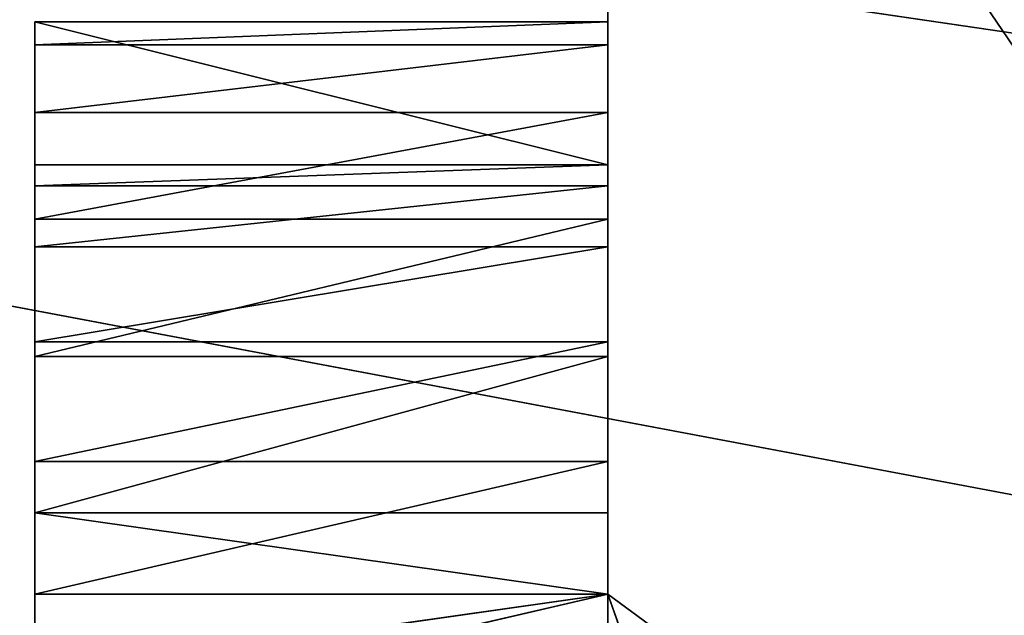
# Model space of a CAD drawing. Header units: millimetres. Extents: x 237 to 401, y 0 to 141.
# Tile 334 of 656: x 310.8 to 314.23, y 131.73 to 133.82. Entities that reach past the tile are written whole.
import ezdxf

# ---------------------------------------------------------------- set-up
doc = ezdxf.new("R2010")
doc.units = ezdxf.units.MM
doc.header["$LTSCALE"] = 25.4
doc.layers.get('0').update_dxf_attribs({"true_color": 0xff5454})

# ---------------------------------------------------------------- blocks, each defined once
blk = doc.blocks.new('VELERO-I-8042-8043.STL')
at = {"color": 250, "true_color": 0x282828}
for p, q in [((74.8459, 51.0812, 8.6194), (76.8459, 51.1016, 8.904)), ((74.8459, 51.0812, 8.6194), (76.8459, 51.1016, 8.904)), ((74.8459, 51.0812, 9.1886), (76.8459, 51.1016, 8.904)), ((74.8459, 51.0812, 9.1886), (76.8459, 51.1016, 8.904)), ((74.8459, 50.5282, 8.4405), (74.8459, 51.0812, 8.6194)), ((74.8459, 51.0812, 8.6194), (74.8459, 50.9208, 8.0732)), ((74.8459, 50.5282, 8.4405), (74.8459, 51.0812, 8.6194)), ((74.8459, 50.6016, 8.904), (74.8459, 51.0812, 8.6194)), ((74.8459, 51.0812, 9.1886), (74.8459, 50.6016, 8.904)), ((74.8459, 51.0812, 9.1886), (74.8459, 50.6016, 8.904)), ((74.8459, 51.0812, 9.1886), (74.8459, 51.0812, 8.6194)), ((74.8459, 50.6016, 8.904), (74.8459, 51.0812, 8.6194)), ((74.8459, 51.0812, 8.6194), (74.8459, 50.9208, 8.0732)), ((74.8459, 51.0812, 8.6194), (76.8459, 50.9208, 8.0732)), ((74.8459, 51.0812, 8.6194), (76.8459, 50.9208, 8.0732)), ((74.8459, 51.0812, 8.6194), (76.8459, 51.0812, 8.6194)), ((74.8459, 51.0812, 8.6194), (76.8459, 51.0812, 8.6194)), ((74.8459, 51.0812, 9.1886), (74.8459, 51.0812, 8.6194)), ((76.8459, 51.1016, 8.904), (76.8459, 51.0812, 9.1886)), ((76.8459, 51.1016, 12.904), (76.8459, 51.1016, 8.904)), ((76.8459, 49.665, 6.985), (76.8459, 51.1016, 4.904)), ((76.8459, 51.1016, 4.904), (76.8459, 49.1016, 6.904)), ((76.8459, 49.665, 6.985), (76.8459, 51.1016, 4.904)), ((76.8459, 50.1828, 7.2215), (76.8459, 51.1016, 4.904)), ((76.8459, 50.1828, 7.2215), (76.8459, 51.1016, 4.904)), ((76.8459, 50.6131, 7.5943), (76.8459, 51.1016, 4.904)), ((76.8459, 50.9208, 8.0732), (76.8459, 51.1016, 4.904)), ((76.8459, 50.6131, 7.5943), (76.8459, 51.1016, 4.904)), ((76.8459, 50.9208, 8.0732), (76.8459, 51.1016, 4.904)), ((76.8459, 51.0812, 8.6194), (76.8459, 51.1016, 4.904)), ((76.8459, 51.0812, 8.6194), (76.8459, 51.1016, 4.904)), ((76.8459, 51.0812, 8.6194), (76.8459, 51.1016, 8.904)), ((76.8459, 51.1016, 8.904), (76.8459, 51.1016, 4.904)), ((76.8459, 51.1016, 4.904), (76.8459, 49.1016, 6.904)), ((76.8459, 51.1016, 4.904), (76.8459, 46.1016, 6.904)), ((76.8459, 51.1016, 4.904), (76.8459, 46.1016, 6.904)), ((78.28, 51.1016, 12.904), (76.8459, 51.1016, 8.904)), ((76.8459, 51.1016, 12.904), (76.8459, 51.1016, 8.904)), ((78.28, 51.1016, 12.904), (76.8459, 51.1016, 8.904)), ((82.2765, 51.1016, 12.904), (76.8459, 51.1016, 8.904)), ((82.2765, 51.1016, 12.904), (76.8459, 51.1016, 8.904)), ((82.2765, 51.1016, 12.904), (76.8459, 51.1016, 4.904)), ((76.8459, 51.1016, 8.904), (76.8459, 51.1016, 4.904)), ((82.2765, 51.1016, 12.904), (76.8459, 51.1016, 4.904)), ((76.8459, 51.0812, 8.6194), (76.8459, 51.1016, 8.904)), ((76.8459, 51.1016, 8.904), (76.8459, 51.0812, 9.1886)), ((76.8459, 50.9208, 8.0732), (76.8459, 51.0812, 8.6194)), ((76.8459, 50.9208, 8.0732), (76.8459, 51.0812, 8.6194)), ((74.8459, 50.3151, 8.0223), (74.8459, 50.9208, 8.0732)), ((74.8459, 50.9208, 8.0732), (74.8459, 50.6131, 7.5943)), ((74.8459, 50.3151, 8.0223), (74.8459, 50.9208, 8.0732)), ((74.8459, 50.5282, 8.4405), (74.8459, 50.9208, 8.0732)), ((74.8459, 50.5282, 8.4405), (74.8459, 50.9208, 8.0732)), ((74.8459, 50.9208, 9.7348), (74.8459, 50.6016, 8.904)), ((74.8459, 50.9208, 9.7348), (74.8459, 50.6016, 8.904)), ((74.8459, 50.9208, 8.0732), (74.8459, 50.6131, 7.5943)), ((74.8459, 50.9208, 8.0732), (76.8459, 50.6131, 7.5943)), ((74.8459, 50.9208, 8.0732), (76.8459, 50.6131, 7.5943)), ((74.8459, 50.9208, 8.0732), (76.8459, 50.9208, 8.0732)), ((74.8459, 50.9208, 8.0732), (76.8459, 50.9208, 8.0732)), ((76.8459, 50.6131, 7.5943), (76.8459, 50.9208, 8.0732)), ((76.8459, 50.6131, 7.5943), (76.8459, 50.9208, 8.0732)), ((74.8459, 49.9832, 7.6905), (74.8459, 50.6131, 7.5943)), ((74.8459, 50.6131, 7.5943), (74.8459, 50.1828, 7.2215)), ((74.8459, 49.9832, 7.6905), (74.8459, 50.6131, 7.5943)), ((74.8459, 50.3151, 8.0223), (74.8459, 50.6131, 7.5943)), ((74.8459, 50.3151, 8.0223), (74.8459, 50.6131, 7.5943)), ((74.8459, 50.6131, 7.5943), (74.8459, 50.1828, 7.2215)), ((74.8459, 50.6131, 7.5943), (76.8459, 50.1828, 7.2215)), ((74.8459, 50.6131, 7.5943), (76.8459, 50.1828, 7.2215)), ((74.8459, 50.6131, 7.5943), (76.8459, 50.6131, 7.5943)), ((74.8459, 50.6131, 7.5943), (76.8459, 50.6131, 7.5943)), ((74.8459, 50.5282, 8.4405), (74.8459, 50.6016, 8.904)), ((74.8459, 50.6016, 8.904), (74.8459, 50.5282, 9.3675)), ((74.8459, 50.5282, 9.3675), (76.8459, 50.6016, 8.904)), ((74.8459, 50.5282, 9.3675), (76.8459, 50.6016, 8.904)), ((74.8459, 50.6016, 8.904), (74.8459, 50.5282, 9.3675)), ((74.8459, 50.6016, 8.904), (76.8459, 50.6016, 8.904)), ((74.8459, 50.6016, 8.904), (76.8459, 50.6016, 8.904)), ((74.8459, 50.6016, 8.904), (76.8459, 50.5282, 8.4405)), ((74.8459, 50.6016, 8.904), (76.8459, 50.5282, 8.4405)), ((74.8459, 50.5282, 8.4405), (74.8459, 50.6016, 8.904)), ((76.8459, 50.1828, 7.2215), (76.8459, 50.6131, 7.5943)), ((76.8459, 50.1828, 7.2215), (76.8459, 50.6131, 7.5943)), ((76.8459, 49.9832, 7.6905), (76.8459, 50.6016, 8.904)), ((76.8459, 50.6016, 8.904), (76.8459, 50.3151, 8.0223)), ((76.8459, 50.6016, 8.904), (76.8459, 50.3151, 8.0223)), ((76.8459, 50.6016, 8.904), (76.8459, 50.5282, 8.4405)), ((76.8459, 50.5282, 9.3675), (76.8459, 50.6016, 8.904)), ((76.8459, 50.6016, 8.904), (76.8459, 49.1016, 7.404)), ((76.8459, 50.6016, 8.904), (76.8459, 49.1016, 7.404)), ((76.8459, 50.6016, 8.904), (76.8459, 49.5651, 7.4774)), ((76.8459, 50.6016, 8.904), (76.8459, 49.5651, 7.4774)), ((76.8459, 49.9832, 7.6905), (76.8459, 50.6016, 8.904)), ((76.8459, 50.5282, 9.3675), (76.8459, 50.6016, 8.904)), ((76.8459, 50.6016, 8.904), (76.8459, 50.5282, 8.4405)), ((74.8459, 50.3151, 8.0223), (74.8459, 50.5282, 8.4405)), ((74.8459, 50.5282, 8.4405), (76.8459, 50.5282, 8.4405)), ((74.8459, 50.5282, 8.4405), (76.8459, 50.5282, 8.4405)), ((74.8459, 50.5282, 8.4405), (76.8459, 50.3151, 8.0223)), ((74.8459, 50.5282, 8.4405), (76.8459, 50.3151, 8.0223)), ((74.8459, 50.3151, 8.0223), (74.8459, 50.5282, 8.4405)), ((76.8459, 50.5282, 8.4405), (76.8459, 50.3151, 8.0223)), ((76.8459, 50.5282, 9.3675), (76.8459, 49.1016, 7.404)), ((76.8459, 50.5282, 9.3675), (76.8459, 49.1016, 7.404)), ((76.8459, 50.5282, 8.4405), (76.8459, 50.3151, 8.0223)), ((74.8459, 49.9832, 7.6905), (74.8459, 50.3151, 8.0223)), ((74.8459, 50.3151, 8.0223), (76.8459, 50.3151, 8.0223)), ((74.8459, 50.3151, 8.0223), (76.8459, 50.3151, 8.0223)), ((74.8459, 50.3151, 8.0223), (76.8459, 49.9832, 7.6905)), ((74.8459, 50.3151, 8.0223), (76.8459, 49.9832, 7.6905)), ((74.8459, 49.9832, 7.6905), (74.8459, 50.3151, 8.0223)), ((76.8459, 50.3151, 9.7857), (76.8459, 49.1016, 7.404)), ((76.8459, 50.3151, 8.0223), (76.8459, 49.9832, 7.6905)), ((76.8459, 50.3151, 9.7857), (76.8459, 49.1016, 7.404)), ((76.8459, 50.3151, 8.0223), (76.8459, 49.9832, 7.6905)), ((74.8459, 49.5651, 7.4774), (74.8459, 50.1828, 7.2215)), ((74.8459, 50.1828, 7.2215), (74.8459, 49.665, 6.985)), ((74.8459, 49.5651, 7.4774), (74.8459, 50.1828, 7.2215)), ((74.8459, 49.9832, 7.6905), (74.8459, 50.1828, 7.2215)), ((74.8459, 49.9832, 7.6905), (74.8459, 50.1828, 7.2215)), ((74.8459, 50.1828, 7.2215), (74.8459, 49.665, 6.985)), ((74.8459, 50.1828, 7.2215), (76.8459, 49.665, 6.985)), ((74.8459, 50.1828, 7.2215), (76.8459, 49.665, 6.985)), ((74.8459, 50.1828, 7.2215), (76.8459, 50.1828, 7.2215)), ((74.8459, 50.1828, 7.2215), (76.8459, 50.1828, 7.2215)), ((76.8459, 49.665, 6.985), (76.8459, 50.1828, 7.2215)), ((76.8459, 49.665, 6.985), (76.8459, 50.1828, 7.2215)), ((74.8459, 49.5651, 7.4774), (74.8459, 49.9832, 7.6905)), ((74.8459, 49.9832, 7.6905), (76.8459, 49.9832, 7.6905)), ((74.8459, 49.9832, 7.6905), (76.8459, 49.9832, 7.6905)), ((74.8459, 49.9832, 7.6905), (76.8459, 49.5651, 7.4774)), ((74.8459, 49.9832, 7.6905), (76.8459, 49.5651, 7.4774)), ((74.8459, 49.5651, 7.4774), (74.8459, 49.9832, 7.6905)), ((76.8459, 49.1016, 7.404), (76.8459, 49.9832, 10.1175)), ((76.8459, 49.1016, 7.404), (76.8459, 49.9832, 10.1175)), ((76.8459, 49.9832, 7.6905), (76.8459, 49.5651, 7.4774)), ((76.8459, 49.9832, 7.6905), (76.8459, 49.5651, 7.4774)), ((74.8459, 49.1016, 7.404), (74.8459, 49.665, 6.985)), ((74.8459, 49.665, 6.985), (74.8459, 49.1016, 6.904)), ((74.8459, 49.1016, 7.404), (74.8459, 49.665, 6.985)), ((74.8459, 49.5651, 7.4774), (74.8459, 49.665, 6.985)), ((74.8459, 49.5651, 7.4774), (74.8459, 49.665, 6.985)), ((74.8459, 49.665, 6.985), (74.8459, 49.1016, 6.904)), ((74.8459, 49.665, 6.985), (76.8459, 49.1016, 6.904)), ((74.8459, 49.665, 6.985), (76.8459, 49.1016, 6.904)), ((74.8459, 49.665, 6.985), (76.8459, 49.665, 6.985)), ((74.8459, 49.665, 6.985), (76.8459, 49.665, 6.985)), ((76.8459, 49.1016, 6.904), (76.8459, 49.665, 6.985)), ((76.8459, 49.1016, 6.904), (76.8459, 49.665, 6.985)), ((74.8459, 49.1016, 7.404), (74.8459, 49.5651, 7.4774)), ((74.8459, 49.5651, 7.4774), (76.8459, 49.5651, 7.4774)), ((74.8459, 49.5651, 7.4774), (76.8459, 49.5651, 7.4774)), ((74.8459, 49.5651, 7.4774), (76.8459, 49.1016, 7.404)), ((74.8459, 49.5651, 7.4774), (76.8459, 49.1016, 7.404)), ((74.8459, 49.1016, 7.404), (74.8459, 49.5651, 7.4774)), ((76.8459, 49.1016, 7.404), (76.8459, 49.5651, 10.3306)), ((76.8459, 49.1016, 7.404), (76.8459, 49.5651, 10.3306)), ((76.8459, 49.5651, 7.4774), (76.8459, 49.1016, 7.404)), ((76.8459, 49.5651, 7.4774), (76.8459, 49.1016, 7.404)), ((74.8459, 46.1016, 7.404), (74.8459, 49.1016, 6.904)), ((74.8459, 49.1016, 6.904), (74.8459, 46.1016, 6.904)), ((74.8459, 46.1016, 7.404), (74.8459, 49.1016, 6.904)), ((74.8459, 46.1016, 7.404), (74.8459, 49.1016, 7.404)), ((74.8459, 49.1016, 7.404), (74.8459, 49.1016, 6.904)), ((74.8459, 49.1016, 7.404), (74.8459, 49.1016, 6.904)), ((76.8459, 49.1016, 6.904), (74.8459, 49.1016, 6.904)), ((74.8459, 49.1016, 6.904), (74.8459, 46.1016, 6.904)), ((74.8459, 49.1016, 6.904), (76.8459, 46.1016, 6.904)), ((74.8459, 49.1016, 6.904), (76.8459, 46.1016, 6.904)), ((76.8459, 49.1016, 6.904), (74.8459, 49.1016, 6.904)), ((74.8459, 46.1016, 7.404), (74.8459, 49.1016, 7.404)), ((74.8459, 46.1016, 7.404), (76.8459, 49.1016, 7.404)), ((76.8459, 49.1016, 7.404), (74.8459, 49.1016, 7.404)), ((74.8459, 46.1016, 7.404), (76.8459, 49.1016, 7.404)), ((76.8459, 49.1016, 7.404), (74.8459, 49.1016, 7.404)), ((76.8459, 46.1016, 6.904), (76.8459, 49.1016, 6.904)), ((76.8459, 46.1016, 10.404), (76.8459, 49.1016, 7.404)), ((76.8459, 49.1016, 7.404), (76.8459, 46.1016, 7.404)), ((76.8459, 46.1016, 10.404), (76.8459, 49.1016, 7.404)), ((76.8459, 49.1016, 10.404), (76.8459, 49.1016, 7.404)), ((76.8459, 49.1016, 10.404), (76.8459, 49.1016, 7.404)), ((76.8459, 46.1016, 6.904), (76.8459, 49.1016, 6.904)), ((76.8459, 49.1016, 7.404), (76.8459, 46.1016, 7.404)), ((74.8459, 46.1016, 6.904), (74.8459, 46.1016, 7.404)), ((76.8459, 46.1016, 6.904), (74.8459, 46.1016, 6.904)), ((74.8459, 46.1016, 6.904), (74.8459, 46.1016, 7.404)), ((74.8459, 46.1016, 6.904), (76.8459, 46.1016, 7.404)), ((76.8459, 46.1016, 7.404), (74.8459, 46.1016, 7.404)), ((74.8459, 46.1016, 6.904), (76.8459, 46.1016, 7.404)), ((76.8459, 46.1016, 6.904), (74.8459, 46.1016, 6.904)), ((76.8459, 46.1016, 7.404), (74.8459, 46.1016, 7.404)), ((76.8459, 46.1016, 10.404), (76.8459, 36.1016, 4.904)), ((76.8459, 36.1016, 4.904), (76.8459, 46.1016, 10.904)), ((76.8459, 36.1016, 4.904), (76.8459, 46.1016, 10.904)), ((76.8459, 36.1016, 4.904), (76.8459, 46.1016, 6.904)), ((76.8459, 36.1016, 4.904), (76.8459, 46.1016, 6.904)), ((76.8459, 36.1016, 4.904), (76.8459, 46.1016, 7.404)), ((76.8459, 46.1016, 7.404), (76.8459, 46.1016, 6.904)), ((76.8459, 36.1016, 4.904), (76.8459, 46.1016, 7.404)), ((76.8459, 46.1016, 10.404), (76.8459, 36.1016, 4.904)), ((76.8459, 46.1016, 10.404), (76.8459, 46.1016, 7.404)), ((76.8459, 46.1016, 10.404), (76.8459, 46.1016, 7.404)), ((76.8459, 46.1016, 7.404), (76.8459, 46.1016, 6.904)), ((76.8459, 36.1016, 4.904), (76.8459, 36.1016, 12.904)), ((76.8459, 36.1016, 4.904), (76.8459, 36.1016, 12.904))]:
    blk.add_line(p, q, dxfattribs=at)
at = {"color": 7, "true_color": 0xffffff}
for p, q in [((39.1459, 31.524, 1.1723), (80.5313, 31.5169, 7.279)), ((80.0959, 31.5169, 8.904), (39.1459, 31.524, 1.1723)), ((80.0959, 31.5169, 8.904), (39.1459, 31.524, 1.1723)), ((39.1459, 31.524, 1.1723), (80.5313, 31.5169, 7.279)), ((80.5313, 30.7169, 7.279), (39.153, 30.7169, 1.1723)), ((80.5313, 30.7169, 7.279), (39.153, 30.7169, 1.1723)), ((80.0959, 30.7169, 8.904), (39.153, 30.7169, 1.1723)), ((80.0959, 30.7169, 8.904), (39.153, 30.7169, 1.1723))]:
    blk.add_line(p, q, dxfattribs=at)
at = {"color": 250, "true_color": 0x282828}
mesh = blk.add_polyface(dxfattribs=at)
corners = [(76.8459, 51.1016, 8.904), (76.8459, 51.0812, 8.6194), (74.8459, 51.0812, 8.6194)]
mesh.append_faces([[corners[k] for k in face] for face in [(0, 1, 2)]], dxfattribs={"color": 250})
mesh = blk.add_polyface(dxfattribs=at)
corners = [(74.8459, 51.0812, 9.1886), (76.8459, 51.1016, 8.904), (74.8459, 51.0812, 8.6194)]
mesh.append_faces([[corners[k] for k in face] for face in [(0, 1, 2)]], dxfattribs={"color": 250})
mesh = blk.add_polyface(dxfattribs=at)
corners = [(76.8459, 51.0812, 9.1886), (76.8459, 51.1016, 8.904), (74.8459, 51.0812, 9.1886)]
mesh.append_faces([[corners[k] for k in face] for face in [(0, 1, 2)]], dxfattribs={"color": 250})
mesh = blk.add_polyface(dxfattribs=at)
corners = [(74.8459, 51.0812, 8.6194), (74.8459, 50.9208, 8.0732), (74.8459, 50.5282, 8.4405)]
mesh.append_faces([[corners[k] for k in face] for face in [(0, 1, 2)]], dxfattribs={"color": 250})
mesh = blk.add_polyface(dxfattribs=at)
corners = [(74.8459, 51.0812, 8.6194), (74.8459, 50.5282, 8.4405), (74.8459, 50.6016, 8.904)]
mesh.append_faces([[corners[k] for k in face] for face in [(0, 1, 2)]], dxfattribs={"color": 250})
mesh = blk.add_polyface(dxfattribs=at)
corners = [(74.8459, 51.0812, 9.1886), (74.8459, 50.6016, 8.904), (74.8459, 50.9208, 9.7348)]
mesh.append_faces([[corners[k] for k in face] for face in [(0, 1, 2)]], dxfattribs={"color": 250})
mesh = blk.add_polyface(dxfattribs=at)
corners = [(74.8459, 51.0812, 8.6194), (74.8459, 50.6016, 8.904), (74.8459, 51.0812, 9.1886)]
mesh.append_faces([[corners[k] for k in face] for face in [(0, 1, 2)]], dxfattribs={"color": 250})
mesh = blk.add_polyface(dxfattribs=at)
corners = [(74.8459, 51.0812, 8.6194), (76.8459, 50.9208, 8.0732), (74.8459, 50.9208, 8.0732)]
mesh.append_faces([[corners[k] for k in face] for face in [(0, 1, 2)]], dxfattribs={"color": 250})
mesh = blk.add_polyface(dxfattribs=at)
corners = [(76.8459, 51.0812, 8.6194), (76.8459, 50.9208, 8.0732), (74.8459, 51.0812, 8.6194)]
mesh.append_faces([[corners[k] for k in face] for face in [(0, 1, 2)]], dxfattribs={"color": 250})
mesh = blk.add_polyface(dxfattribs=at)
corners = [(76.8459, 51.1016, 8.904), (76.8459, 51.0812, 9.1886), (76.8459, 51.1016, 12.904)]
mesh.append_faces([[corners[k] for k in face] for face in [(0, 1, 2)]], dxfattribs={"color": 250})
mesh = blk.add_polyface(dxfattribs=at)
corners = [(76.8459, 51.1016, 4.904), (76.8459, 49.1016, 6.904), (76.8459, 49.665, 6.985)]
mesh.append_faces([[corners[k] for k in face] for face in [(0, 1, 2)]], dxfattribs={"color": 250})
mesh = blk.add_polyface(dxfattribs=at)
corners = [(76.8459, 51.1016, 4.904), (76.8459, 49.665, 6.985), (76.8459, 50.1828, 7.2215)]
mesh.append_faces([[corners[k] for k in face] for face in [(0, 1, 2)]], dxfattribs={"color": 250})
mesh = blk.add_polyface(dxfattribs=at)
corners = [(76.8459, 51.1016, 4.904), (76.8459, 50.1828, 7.2215), (76.8459, 50.6131, 7.5943)]
mesh.append_faces([[corners[k] for k in face] for face in [(0, 1, 2)]], dxfattribs={"color": 250})
mesh = blk.add_polyface(dxfattribs=at)
corners = [(76.8459, 51.1016, 4.904), (76.8459, 50.6131, 7.5943), (76.8459, 50.9208, 8.0732)]
mesh.append_faces([[corners[k] for k in face] for face in [(0, 1, 2)]], dxfattribs={"color": 250})
mesh = blk.add_polyface(dxfattribs=at)
corners = [(76.8459, 51.1016, 4.904), (76.8459, 50.9208, 8.0732), (76.8459, 51.0812, 8.6194)]
mesh.append_faces([[corners[k] for k in face] for face in [(0, 1, 2)]], dxfattribs={"color": 250})
mesh = blk.add_polyface(dxfattribs=at)
corners = [(76.8459, 51.1016, 4.904), (76.8459, 51.0812, 8.6194), (76.8459, 51.1016, 8.904)]
mesh.append_faces([[corners[k] for k in face] for face in [(0, 1, 2)]], dxfattribs={"color": 250})
mesh = blk.add_polyface(dxfattribs=at)
corners = [(76.8459, 51.1016, 4.904), (76.8459, 46.1016, 6.904), (76.8459, 49.1016, 6.904)]
mesh.append_faces([[corners[k] for k in face] for face in [(0, 1, 2)]], dxfattribs={"color": 250})
mesh = blk.add_polyface(dxfattribs=at)
corners = [(76.8459, 51.1016, 4.904), (76.8459, 36.1016, 4.904), (76.8459, 46.1016, 6.904)]
mesh.append_faces([[corners[k] for k in face] for face in [(0, 1, 2)]], dxfattribs={"color": 250})
mesh = blk.add_polyface(dxfattribs=at)
corners = [(89.8459, 51.1016, 12.904), (76.8459, 51.1016, 4.904), (88.4136, 51.1016, 12.904)]
mesh.append_faces([[corners[k] for k in face] for face in [(0, 1, 2)]], dxfattribs={"color": 250})
mesh = blk.add_polyface(dxfattribs=at)
corners = [(89.8459, 51.1016, 12.904), (89.8459, 51.1016, 8.904), (76.8459, 51.1016, 4.904)]
mesh.append_faces([[corners[k] for k in face] for face in [(0, 1, 2)]], dxfattribs={"color": 250})
mesh = blk.add_polyface(dxfattribs=at)
corners = [(89.8459, 51.1016, 8.904), (89.8459, 51.1016, 4.904), (76.8459, 51.1016, 4.904)]
mesh.append_faces([[corners[k] for k in face] for face in [(0, 1, 2)]], dxfattribs={"color": 250})
mesh = blk.add_polyface(dxfattribs=at)
corners = [(78.28, 51.1016, 12.904), (76.8459, 51.1016, 8.904), (76.8459, 51.1016, 12.904)]
mesh.append_faces([[corners[k] for k in face] for face in [(0, 1, 2)]], dxfattribs={"color": 250})
mesh = blk.add_polyface(dxfattribs=at)
corners = [(82.2765, 51.1016, 12.904), (76.8459, 51.1016, 8.904), (78.28, 51.1016, 12.904)]
mesh.append_faces([[corners[k] for k in face] for face in [(0, 1, 2)]], dxfattribs={"color": 250})
mesh = blk.add_polyface(dxfattribs=at)
corners = [(82.2765, 51.1016, 12.904), (76.8459, 51.1016, 4.904), (76.8459, 51.1016, 8.904)]
mesh.append_faces([[corners[k] for k in face] for face in [(0, 1, 2)]], dxfattribs={"color": 250})
mesh = blk.add_polyface(dxfattribs=at)
corners = [(84.4136, 51.1016, 12.904), (76.8459, 51.1016, 4.904), (82.2765, 51.1016, 12.904)]
mesh.append_faces([[corners[k] for k in face] for face in [(0, 1, 2)]], dxfattribs={"color": 250})
mesh = blk.add_polyface(dxfattribs=at)
corners = [(88.4136, 51.1016, 12.904), (76.8459, 51.1016, 4.904), (84.4136, 51.1016, 12.904)]
mesh.append_faces([[corners[k] for k in face] for face in [(0, 1, 2)]], dxfattribs={"color": 250})
mesh = blk.add_polyface(dxfattribs=at)
corners = [(74.8459, 50.9208, 8.0732), (74.8459, 50.6131, 7.5943), (74.8459, 50.3151, 8.0223)]
mesh.append_faces([[corners[k] for k in face] for face in [(0, 1, 2)]], dxfattribs={"color": 250})
mesh = blk.add_polyface(dxfattribs=at)
corners = [(74.8459, 50.9208, 8.0732), (74.8459, 50.3151, 8.0223), (74.8459, 50.5282, 8.4405)]
mesh.append_faces([[corners[k] for k in face] for face in [(0, 1, 2)]], dxfattribs={"color": 250})
mesh = blk.add_polyface(dxfattribs=at)
corners = [(74.8459, 50.9208, 9.7348), (74.8459, 50.6016, 8.904), (74.8459, 50.5282, 9.3675)]
mesh.append_faces([[corners[k] for k in face] for face in [(0, 1, 2)]], dxfattribs={"color": 250})
mesh = blk.add_polyface(dxfattribs=at)
corners = [(74.8459, 50.9208, 8.0732), (76.8459, 50.6131, 7.5943), (74.8459, 50.6131, 7.5943)]
mesh.append_faces([[corners[k] for k in face] for face in [(0, 1, 2)]], dxfattribs={"color": 250})
mesh = blk.add_polyface(dxfattribs=at)
corners = [(76.8459, 50.9208, 8.0732), (76.8459, 50.6131, 7.5943), (74.8459, 50.9208, 8.0732)]
mesh.append_faces([[corners[k] for k in face] for face in [(0, 1, 2)]], dxfattribs={"color": 250})
mesh = blk.add_polyface(dxfattribs=at)
corners = [(74.8459, 50.6131, 7.5943), (74.8459, 50.1828, 7.2215), (74.8459, 49.9832, 7.6905)]
mesh.append_faces([[corners[k] for k in face] for face in [(0, 1, 2)]], dxfattribs={"color": 250})
mesh = blk.add_polyface(dxfattribs=at)
corners = [(74.8459, 50.6131, 7.5943), (74.8459, 49.9832, 7.6905), (74.8459, 50.3151, 8.0223)]
mesh.append_faces([[corners[k] for k in face] for face in [(0, 1, 2)]], dxfattribs={"color": 250})
mesh = blk.add_polyface(dxfattribs=at)
corners = [(76.8459, 50.1828, 7.2215), (74.8459, 50.1828, 7.2215), (74.8459, 50.6131, 7.5943)]
mesh.append_faces([[corners[k] for k in face] for face in [(0, 1, 2)]], dxfattribs={"color": 250})
mesh = blk.add_polyface(dxfattribs=at)
corners = [(76.8459, 50.1828, 7.2215), (74.8459, 50.6131, 7.5943), (76.8459, 50.6131, 7.5943)]
mesh.append_faces([[corners[k] for k in face] for face in [(0, 1, 2)]], dxfattribs={"color": 250})
mesh = blk.add_polyface(dxfattribs=at)
corners = [(74.8459, 50.5282, 9.3675), (76.8459, 50.6016, 8.904), (76.8459, 50.5282, 9.3675)]
mesh.append_faces([[corners[k] for k in face] for face in [(0, 1, 2)]], dxfattribs={"color": 250})
mesh = blk.add_polyface(dxfattribs=at)
corners = [(74.8459, 50.5282, 9.3675), (74.8459, 50.6016, 8.904), (76.8459, 50.6016, 8.904)]
mesh.append_faces([[corners[k] for k in face] for face in [(0, 1, 2)]], dxfattribs={"color": 250})
mesh = blk.add_polyface(dxfattribs=at)
corners = [(74.8459, 50.6016, 8.904), (76.8459, 50.5282, 8.4405), (76.8459, 50.6016, 8.904)]
mesh.append_faces([[corners[k] for k in face] for face in [(0, 1, 2)]], dxfattribs={"color": 250})
mesh = blk.add_polyface(dxfattribs=at)
corners = [(74.8459, 50.6016, 8.904), (74.8459, 50.5282, 8.4405), (76.8459, 50.5282, 8.4405)]
mesh.append_faces([[corners[k] for k in face] for face in [(0, 1, 2)]], dxfattribs={"color": 250})
mesh = blk.add_polyface(dxfattribs=at)
corners = [(76.8459, 50.6016, 8.904), (76.8459, 50.3151, 8.0223), (76.8459, 49.9832, 7.6905)]
mesh.append_faces([[corners[k] for k in face] for face in [(0, 1, 2)]], dxfattribs={"color": 250})
mesh = blk.add_polyface(dxfattribs=at)
corners = [(76.8459, 50.6016, 8.904), (76.8459, 50.5282, 8.4405), (76.8459, 50.3151, 8.0223)]
mesh.append_faces([[corners[k] for k in face] for face in [(0, 1, 2)]], dxfattribs={"color": 250})
mesh = blk.add_polyface(dxfattribs=at)
corners = [(76.8459, 50.6016, 8.904), (76.8459, 49.1016, 7.404), (76.8459, 50.5282, 9.3675)]
mesh.append_faces([[corners[k] for k in face] for face in [(0, 1, 2)]], dxfattribs={"color": 250})
mesh = blk.add_polyface(dxfattribs=at)
corners = [(76.8459, 50.6016, 8.904), (76.8459, 49.5651, 7.4774), (76.8459, 49.1016, 7.404)]
mesh.append_faces([[corners[k] for k in face] for face in [(0, 1, 2)]], dxfattribs={"color": 250})
mesh = blk.add_polyface(dxfattribs=at)
corners = [(76.8459, 50.6016, 8.904), (76.8459, 49.9832, 7.6905), (76.8459, 49.5651, 7.4774)]
mesh.append_faces([[corners[k] for k in face] for face in [(0, 1, 2)]], dxfattribs={"color": 250})
mesh = blk.add_polyface(dxfattribs=at)
corners = [(74.8459, 50.5282, 8.4405), (76.8459, 50.3151, 8.0223), (76.8459, 50.5282, 8.4405)]
mesh.append_faces([[corners[k] for k in face] for face in [(0, 1, 2)]], dxfattribs={"color": 250})
mesh = blk.add_polyface(dxfattribs=at)
corners = [(74.8459, 50.5282, 8.4405), (74.8459, 50.3151, 8.0223), (76.8459, 50.3151, 8.0223)]
mesh.append_faces([[corners[k] for k in face] for face in [(0, 1, 2)]], dxfattribs={"color": 250})
mesh = blk.add_polyface(dxfattribs=at)
corners = [(76.8459, 50.5282, 9.3675), (76.8459, 49.1016, 7.404), (76.8459, 50.3151, 9.7857)]
mesh.append_faces([[corners[k] for k in face] for face in [(0, 1, 2)]], dxfattribs={"color": 250})
mesh = blk.add_polyface(dxfattribs=at)
corners = [(76.8459, 50.3151, 8.0223), (74.8459, 50.3151, 8.0223), (76.8459, 49.9832, 7.6905)]
mesh.append_faces([[corners[k] for k in face] for face in [(0, 1, 2)]], dxfattribs={"color": 250})
mesh = blk.add_polyface(dxfattribs=at)
corners = [(76.8459, 49.9832, 7.6905), (74.8459, 50.3151, 8.0223), (74.8459, 49.9832, 7.6905)]
mesh.append_faces([[corners[k] for k in face] for face in [(0, 1, 2)]], dxfattribs={"color": 250})
mesh = blk.add_polyface(dxfattribs=at)
corners = [(76.8459, 50.3151, 9.7857), (76.8459, 49.1016, 7.404), (76.8459, 49.9832, 10.1175)]
mesh.append_faces([[corners[k] for k in face] for face in [(0, 1, 2)]], dxfattribs={"color": 250})
mesh = blk.add_polyface(dxfattribs=at)
corners = [(74.8459, 50.1828, 7.2215), (74.8459, 49.665, 6.985), (74.8459, 49.5651, 7.4774)]
mesh.append_faces([[corners[k] for k in face] for face in [(0, 1, 2)]], dxfattribs={"color": 250})
mesh = blk.add_polyface(dxfattribs=at)
corners = [(74.8459, 50.1828, 7.2215), (74.8459, 49.5651, 7.4774), (74.8459, 49.9832, 7.6905)]
mesh.append_faces([[corners[k] for k in face] for face in [(0, 1, 2)]], dxfattribs={"color": 250})
mesh = blk.add_polyface(dxfattribs=at)
corners = [(76.8459, 49.665, 6.985), (74.8459, 49.665, 6.985), (74.8459, 50.1828, 7.2215)]
mesh.append_faces([[corners[k] for k in face] for face in [(0, 1, 2)]], dxfattribs={"color": 250})
mesh = blk.add_polyface(dxfattribs=at)
corners = [(76.8459, 49.665, 6.985), (74.8459, 50.1828, 7.2215), (76.8459, 50.1828, 7.2215)]
mesh.append_faces([[corners[k] for k in face] for face in [(0, 1, 2)]], dxfattribs={"color": 250})
mesh = blk.add_polyface(dxfattribs=at)
corners = [(76.8459, 49.9832, 7.6905), (74.8459, 49.9832, 7.6905), (76.8459, 49.5651, 7.4774)]
mesh.append_faces([[corners[k] for k in face] for face in [(0, 1, 2)]], dxfattribs={"color": 250})
mesh = blk.add_polyface(dxfattribs=at)
corners = [(76.8459, 49.5651, 7.4774), (74.8459, 49.9832, 7.6905), (74.8459, 49.5651, 7.4774)]
mesh.append_faces([[corners[k] for k in face] for face in [(0, 1, 2)]], dxfattribs={"color": 250})
mesh = blk.add_polyface(dxfattribs=at)
corners = [(76.8459, 49.9832, 10.1175), (76.8459, 49.1016, 7.404), (76.8459, 49.5651, 10.3306)]
mesh.append_faces([[corners[k] for k in face] for face in [(0, 1, 2)]], dxfattribs={"color": 250})
mesh = blk.add_polyface(dxfattribs=at)
corners = [(74.8459, 49.665, 6.985), (74.8459, 49.1016, 6.904), (74.8459, 49.1016, 7.404)]
mesh.append_faces([[corners[k] for k in face] for face in [(0, 1, 2)]], dxfattribs={"color": 250})
mesh = blk.add_polyface(dxfattribs=at)
corners = [(74.8459, 49.665, 6.985), (74.8459, 49.1016, 7.404), (74.8459, 49.5651, 7.4774)]
mesh.append_faces([[corners[k] for k in face] for face in [(0, 1, 2)]], dxfattribs={"color": 250})
mesh = blk.add_polyface(dxfattribs=at)
corners = [(76.8459, 49.1016, 6.904), (74.8459, 49.1016, 6.904), (74.8459, 49.665, 6.985)]
mesh.append_faces([[corners[k] for k in face] for face in [(0, 1, 2)]], dxfattribs={"color": 250})
mesh = blk.add_polyface(dxfattribs=at)
corners = [(76.8459, 49.1016, 6.904), (74.8459, 49.665, 6.985), (76.8459, 49.665, 6.985)]
mesh.append_faces([[corners[k] for k in face] for face in [(0, 1, 2)]], dxfattribs={"color": 250})
mesh = blk.add_polyface(dxfattribs=at)
corners = [(76.8459, 49.5651, 7.4774), (74.8459, 49.5651, 7.4774), (76.8459, 49.1016, 7.404)]
mesh.append_faces([[corners[k] for k in face] for face in [(0, 1, 2)]], dxfattribs={"color": 250})
mesh = blk.add_polyface(dxfattribs=at)
corners = [(76.8459, 49.1016, 7.404), (74.8459, 49.5651, 7.4774), (74.8459, 49.1016, 7.404)]
mesh.append_faces([[corners[k] for k in face] for face in [(0, 1, 2)]], dxfattribs={"color": 250})
mesh = blk.add_polyface(dxfattribs=at)
corners = [(76.8459, 49.5651, 10.3306), (76.8459, 49.1016, 7.404), (76.8459, 49.1016, 10.404)]
mesh.append_faces([[corners[k] for k in face] for face in [(0, 1, 2)]], dxfattribs={"color": 250})
mesh = blk.add_polyface(dxfattribs=at)
corners = [(74.8459, 49.1016, 6.904), (74.8459, 46.1016, 6.904), (74.8459, 46.1016, 7.404)]
mesh.append_faces([[corners[k] for k in face] for face in [(0, 1, 2)]], dxfattribs={"color": 250})
mesh = blk.add_polyface(dxfattribs=at)
corners = [(74.8459, 49.1016, 6.904), (74.8459, 46.1016, 7.404), (74.8459, 49.1016, 7.404)]
mesh.append_faces([[corners[k] for k in face] for face in [(0, 1, 2)]], dxfattribs={"color": 250})
mesh = blk.add_polyface(dxfattribs=at)
corners = [(76.8459, 46.1016, 6.904), (74.8459, 46.1016, 6.904), (74.8459, 49.1016, 6.904)]
mesh.append_faces([[corners[k] for k in face] for face in [(0, 1, 2)]], dxfattribs={"color": 250})
mesh = blk.add_polyface(dxfattribs=at)
corners = [(76.8459, 46.1016, 6.904), (74.8459, 49.1016, 6.904), (76.8459, 49.1016, 6.904)]
mesh.append_faces([[corners[k] for k in face] for face in [(0, 1, 2)]], dxfattribs={"color": 250})
mesh = blk.add_polyface(dxfattribs=at)
corners = [(76.8459, 49.1016, 7.404), (74.8459, 49.1016, 7.404), (74.8459, 46.1016, 7.404)]
mesh.append_faces([[corners[k] for k in face] for face in [(0, 1, 2)]], dxfattribs={"color": 250})
mesh = blk.add_polyface(dxfattribs=at)
corners = [(76.8459, 49.1016, 7.404), (74.8459, 46.1016, 7.404), (76.8459, 46.1016, 7.404)]
mesh.append_faces([[corners[k] for k in face] for face in [(0, 1, 2)]], dxfattribs={"color": 250})
mesh = blk.add_polyface(dxfattribs=at)
corners = [(76.8459, 49.1016, 7.404), (76.8459, 46.1016, 7.404), (76.8459, 46.1016, 10.404)]
mesh.append_faces([[corners[k] for k in face] for face in [(0, 1, 2)]], dxfattribs={"color": 250})
mesh = blk.add_polyface(dxfattribs=at)
corners = [(76.8459, 49.1016, 7.404), (76.8459, 46.1016, 10.404), (76.8459, 49.1016, 10.404)]
mesh.append_faces([[corners[k] for k in face] for face in [(0, 1, 2)]], dxfattribs={"color": 250})
mesh = blk.add_polyface(dxfattribs=at)
corners = [(74.8459, 46.1016, 7.404), (74.8459, 46.1016, 6.904), (76.8459, 46.1016, 7.404)]
mesh.append_faces([[corners[k] for k in face] for face in [(0, 1, 2)]], dxfattribs={"color": 250})
mesh = blk.add_polyface(dxfattribs=at)
corners = [(76.8459, 46.1016, 7.404), (74.8459, 46.1016, 6.904), (76.8459, 46.1016, 6.904)]
mesh.append_faces([[corners[k] for k in face] for face in [(0, 1, 2)]], dxfattribs={"color": 250})
mesh = blk.add_polyface(dxfattribs=at)
corners = [(76.8459, 46.1016, 10.404), (76.8459, 36.1016, 4.904), (76.8459, 46.1016, 10.904)]
mesh.append_faces([[corners[k] for k in face] for face in [(0, 1, 2)]], dxfattribs={"color": 250})
mesh = blk.add_polyface(dxfattribs=at)
corners = [(76.8459, 46.1016, 10.904), (76.8459, 36.1016, 4.904), (76.8459, 36.1016, 12.904)]
mesh.append_faces([[corners[k] for k in face] for face in [(0, 1, 2)]], dxfattribs={"color": 250})
mesh = blk.add_polyface(dxfattribs=at)
corners = [(76.8459, 46.1016, 6.904), (76.8459, 36.1016, 4.904), (76.8459, 46.1016, 7.404)]
mesh.append_faces([[corners[k] for k in face] for face in [(0, 1, 2)]], dxfattribs={"color": 250})
mesh = blk.add_polyface(dxfattribs=at)
corners = [(76.8459, 46.1016, 7.404), (76.8459, 36.1016, 4.904), (76.8459, 46.1016, 10.404)]
mesh.append_faces([[corners[k] for k in face] for face in [(0, 1, 2)]], dxfattribs={"color": 250})
mesh = blk.add_polyface(dxfattribs=at)
corners = [(80.4331, 36.1016, 8.186), (76.8459, 36.1016, 4.904), (80.6896, 36.1016, 7.5098)]
mesh.append_faces([[corners[k] for k in face] for face in [(0, 1, 2)]], dxfattribs={"color": 250})
mesh = blk.add_polyface(dxfattribs=at)
corners = [(80.3459, 36.1016, 8.904), (76.8459, 36.1016, 4.904), (80.4331, 36.1016, 8.186)]
mesh.append_faces([[corners[k] for k in face] for face in [(0, 1, 2)]], dxfattribs={"color": 250})
mesh = blk.add_polyface(dxfattribs=at)
corners = [(76.8459, 36.1016, 12.904), (76.8459, 36.1016, 4.904), (80.3459, 36.1016, 8.904)]
mesh.append_faces([[corners[k] for k in face] for face in [(0, 1, 2)]], dxfattribs={"color": 250})
mesh = blk.add_polyface(dxfattribs=at)
corners = [(76.8459, 36.1016, 12.904), (80.3459, 36.1016, 8.904), (80.4331, 36.1016, 9.6219)]
mesh.append_faces([[corners[k] for k in face] for face in [(0, 1, 2)]], dxfattribs={"color": 250})
mesh = blk.add_polyface(dxfattribs=at)
corners = [(81.1004, 36.1016, 6.9146), (76.8459, 36.1016, 4.904), (81.6417, 36.1016, 6.435)]
mesh.append_faces([[corners[k] for k in face] for face in [(0, 1, 2)]], dxfattribs={"color": 250})
mesh = blk.add_polyface(dxfattribs=at)
corners = [(80.6896, 36.1016, 7.5098), (76.8459, 36.1016, 4.904), (81.1004, 36.1016, 6.9146)]
mesh.append_faces([[corners[k] for k in face] for face in [(0, 1, 2)]], dxfattribs={"color": 250})
at = {"color": 7, "true_color": 0xffffff}
mesh = blk.add_polyface(dxfattribs=at)
corners = [(80.5313, 31.5169, 7.279), (81.7209, 31.5169, 6.0894), (39.1459, 31.524, 1.1723)]
mesh.append_faces([[corners[k] for k in face] for face in [(0, 1, 2)]], dxfattribs={"color": 7})
mesh = blk.add_polyface(dxfattribs=at)
corners = [(39.1459, 31.524, 16.6357), (80.5313, 31.5169, 10.529), (39.1459, 31.524, 1.1723)]
mesh.append_faces([[corners[k] for k in face] for face in [(0, 1, 2)]], dxfattribs={"color": 7})
mesh = blk.add_polyface(dxfattribs=at)
corners = [(80.5313, 31.5169, 10.529), (80.0959, 31.5169, 8.904), (39.1459, 31.524, 1.1723)]
mesh.append_faces([[corners[k] for k in face] for face in [(0, 1, 2)]], dxfattribs={"color": 7})
mesh = blk.add_polyface(dxfattribs=at)
corners = [(80.0959, 31.5169, 8.904), (80.5313, 31.5169, 7.279), (39.1459, 31.524, 1.1723)]
mesh.append_faces([[corners[k] for k in face] for face in [(0, 1, 2)]], dxfattribs={"color": 7})
mesh = blk.add_polyface(dxfattribs=at)
corners = [(80.5313, 30.7169, 7.279), (39.153, 30.7169, 1.1723), (81.7209, 30.7169, 6.0894)]
mesh.append_faces([[corners[k] for k in face] for face in [(0, 1, 2)]], dxfattribs={"color": 7})
mesh = blk.add_polyface(dxfattribs=at)
corners = [(80.0959, 30.7169, 8.904), (39.153, 30.7169, 1.1723), (80.5313, 30.7169, 7.279)]
mesh.append_faces([[corners[k] for k in face] for face in [(0, 1, 2)]], dxfattribs={"color": 7})
mesh = blk.add_polyface(dxfattribs=at)
corners = [(39.153, 30.7169, 16.6357), (39.153, 30.7169, 1.1723), (80.0959, 30.7169, 8.904)]
mesh.append_faces([[corners[k] for k in face] for face in [(0, 1, 2)]], dxfattribs={"color": 7})
mesh = blk.add_polyface(dxfattribs=at)
corners = [(39.153, 30.7169, 16.6357), (80.0959, 30.7169, 8.904), (80.5313, 30.7169, 10.529)]
mesh.append_faces([[corners[k] for k in face] for face in [(0, 1, 2)]], dxfattribs={"color": 7})

msp = doc.modelspace()

# ---------------------------------------------------------------- block references
at = {"color": 0, "extrusion": (0, -1, -3.88578e-16)}
msp.add_blockref('VELERO-I-8042-8043.STL', (236.0028, 404.7244, -140.712), dxfattribs=at)

doc.saveas('drawing.dxf')
